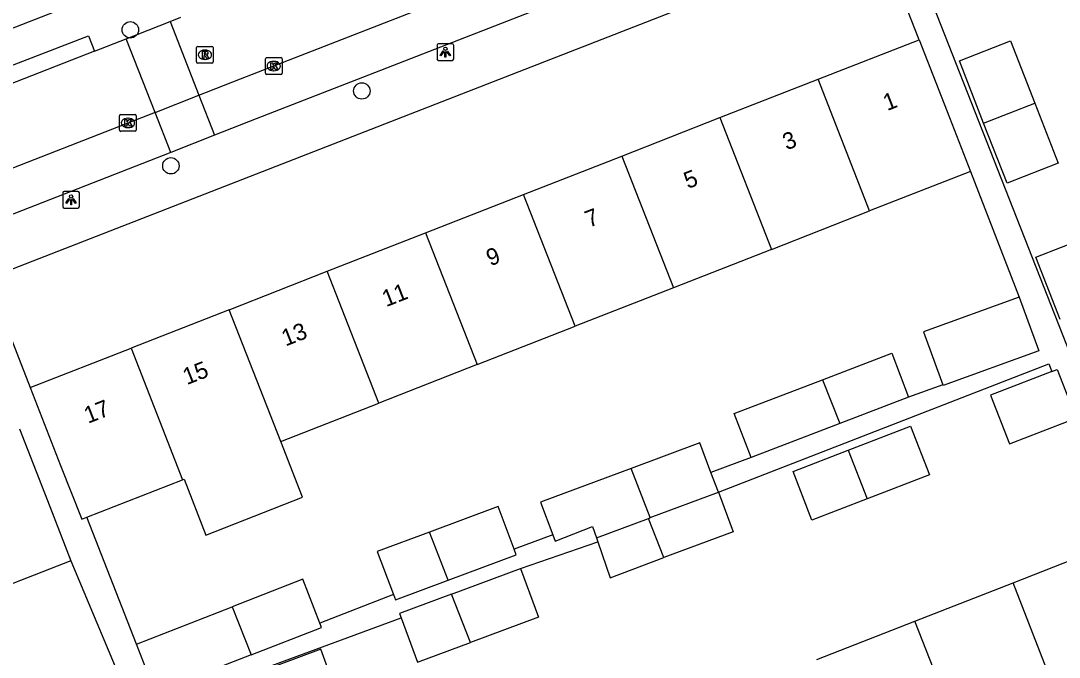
# Model space of a CAD drawing. Extents: x 159689 to 160786, y 387323 to 388339.
# Drawn here: x 160207.9 to 160270, y 387500.7 to 387538.8 of the extents above; entities that cross this region are included whole.
import ezdxf

# ---------------------------------------------------------------- set-up
doc = ezdxf.new("R2010")
doc.units = 0
for name, color, linetype in [('IMGEO_Boom', 7, 'Continuous'), ('IMGEO_Kolk', 7, 'Continuous'), ('IMGEO_Lichtpunt', 7, 'Continuous'), ('IMGEO_Pand', 7, 'Continuous'), ('IMGEO_Pand_nummerreeks', 7, 'Continuous'), ('IMGEO_Parkeervlak_open', 7, 'Continuous'), ('IMGEO_Rijbaan_lokaal_open', 7, 'Continuous'), ('IMGEO_Rioolput', 7, 'Continuous'), ('IMGEO_Voetpad_open', 7, 'Continuous')]:
    doc.layers.add(name, color=color, linetype=linetype)

msp = doc.modelspace()

# ---------------------------------------------------------------- linework, layer by layer
at = {"layer": 'IMGEO_Boom'}
for centre in [(160214.452, 387538.236), (160228.289, 387534.579), (160216.874, 387530.105)]:
    msp.add_circle(centre, 0.489, dxfattribs=at)
at = {"layer": 'IMGEO_Kolk'}
for p, q in [((160222.6, 387536.572), (160223.452, 387536.572)), ((160222.525, 387535.646), (160222.525, 387536.498)), ((160223.013, 387536.352), (160223.038, 387536.352)), ((160223.526, 387536.498), (160223.526, 387535.646)), ((160223.452, 387535.572), (160222.6, 387535.572)), ((160223.036, 387535.792), (160223.011, 387535.792)), ((160213.808, 387532.241), (160213.808, 387533.093)), ((160213.883, 387533.167), (160214.735, 387533.167)), ((160214.296, 387532.947), (160214.321, 387532.947)), ((160214.809, 387533.093), (160214.809, 387532.241)), ((160214.319, 387532.387), (160214.294, 387532.387)), ((160214.735, 387532.167), (160213.883, 387532.167))]:
    msp.add_line(p, q, dxfattribs=at)
for points in [[(160222.6, 387536.572), (160223.452, 387536.572)], [(160222.525, 387535.646), (160222.525, 387536.498)], [(160222.846, 387536.272), (160222.969, 387536.272), (160222.969, 387536.121), (160223.099, 387536.272), (160223.263, 387536.272), (160223.117, 387536.121), (160223.27, 387535.872), (160223.118, 387535.872), (160223.033, 387536.036), (160222.969, 387535.969), (160222.969, 387535.872), (160222.846, 387535.872), (160222.846, 387536.272)], [(160223.526, 387536.498), (160223.526, 387535.646)], [(160223.452, 387535.572), (160222.6, 387535.572)], [(160213.808, 387532.241), (160213.808, 387533.093)], [(160213.883, 387533.167), (160214.735, 387533.167)], [(160214.129, 387532.867), (160214.252, 387532.867), (160214.252, 387532.716), (160214.382, 387532.867), (160214.546, 387532.867), (160214.4, 387532.716), (160214.553, 387532.467), (160214.401, 387532.467), (160214.316, 387532.631), (160214.252, 387532.564), (160214.252, 387532.467), (160214.129, 387532.467), (160214.129, 387532.867)], [(160214.809, 387533.093), (160214.809, 387532.241)], [(160214.735, 387532.167), (160213.883, 387532.167)]]:
    msp.add_lwpolyline(points, dxfattribs=at)
for centre, start, end in [((160222.602, 387536.496), 91.55205, 178.44795), ((160222.602, 387536.496), 91.55205, 178.44795), ((160223.45, 387536.496), 1.55205, 88.44795), ((160223.45, 387536.496), 1.55205, 88.44795), ((160222.602, 387535.648), 181.55205, 268.44795), ((160222.602, 387535.648), 181.55205, 268.44795), ((160223.45, 387535.648), 271.55205, 358.44795), ((160223.45, 387535.648), 271.55205, 358.44795), ((160213.885, 387533.091), 91.55205, 178.44795), ((160213.885, 387533.091), 91.55205, 178.44795), ((160214.733, 387533.091), 1.55205, 88.44795), ((160214.733, 387533.091), 1.55205, 88.44795), ((160213.885, 387532.243), 181.55205, 268.44795), ((160213.885, 387532.243), 181.55205, 268.44795), ((160214.733, 387532.243), 271.55205, 358.44795), ((160214.733, 387532.243), 271.55205, 358.44795)]:
    msp.add_arc(centre, 0.0765, start, end, dxfattribs=at)
for centre, major_axis, ratio, start_param, end_param in [((160223.012, 387536.072), (-0.387, 0.002), 0.722429, 4.712389, 7.853982), ((160223.037, 387536.072), (-0.39, 0.002), 0.717154, 1.570796, 4.712389), ((160214.295, 387532.667), (-0.387, 0.002), 0.722429, 4.712389, 7.853982), ((160214.32, 387532.667), (-0.39, 0.002), 0.717154, 1.570796, 4.712389)]:
    msp.add_ellipse(centre, major_axis=major_axis, ratio=ratio, start_param=start_param, end_param=end_param, dxfattribs=at)
at = {"layer": 'IMGEO_Lichtpunt'}
for p, q in [((160232.782, 387537.306), (160232.782, 387536.499)), ((160232.782, 387537.306), (160232.782, 387536.499)), ((160233.684, 387537.401), (160232.876, 387537.401)), ((160233.684, 387537.401), (160232.876, 387537.401)), ((160233.778, 387536.499), (160233.778, 387537.306)), ((160233.778, 387536.499), (160233.778, 387537.306)), ((160232.876, 387536.405), (160233.684, 387536.405)), ((160232.876, 387536.405), (160233.684, 387536.405)), ((160210.411, 387528.482), (160210.411, 387527.675)), ((160210.411, 387528.482), (160210.411, 387527.675)), ((160211.313, 387528.577), (160210.505, 387528.577)), ((160211.313, 387528.577), (160210.505, 387528.577)), ((160211.407, 387527.675), (160211.407, 387528.482)), ((160211.407, 387527.675), (160211.407, 387528.482)), ((160210.505, 387527.581), (160211.313, 387527.581)), ((160210.505, 387527.581), (160211.313, 387527.581))]:
    msp.add_line(p, q, dxfattribs=at)
for points in [[(160233.156, 387536.97), (160233.195, 387536.942), (160233.007, 387536.68), (160232.969, 387536.707), (160233.156, 387536.97)], [(160233.258, 387536.922), (160233.305, 387536.922), (160233.305, 387536.6), (160233.258, 387536.6), (160233.258, 387536.922)], [(160233.368, 387536.942), (160233.406, 387536.969), (160233.593, 387536.707), (160233.554, 387536.679), (160233.368, 387536.942)], [(160210.785, 387528.146), (160210.824, 387528.118), (160210.636, 387527.856), (160210.598, 387527.883), (160210.785, 387528.146)], [(160210.887, 387528.098), (160210.934, 387528.098), (160210.934, 387527.776), (160210.887, 387527.776), (160210.887, 387528.098)], [(160210.997, 387528.118), (160211.035, 387528.145), (160211.222, 387527.883), (160211.183, 387527.855), (160210.997, 387528.118)]]:
    msp.add_lwpolyline(points, dxfattribs=at)
for centre in [(160233.281, 387537.104), (160210.91, 387528.28)]:
    msp.add_circle(centre, 0.0994, dxfattribs=at)
for centre, start, end in [((160232.876, 387537.306), 90, 180), ((160232.876, 387537.306), 90, 180), ((160233.684, 387537.306), 0, 90), ((160233.684, 387537.306), 0, 90), ((160232.876, 387536.499), 180, 270), ((160232.876, 387536.499), 180, 270), ((160233.684, 387536.499), 270, 0), ((160233.684, 387536.499), 270, 360), ((160210.505, 387528.482), 90, 180), ((160210.505, 387528.482), 90, 180), ((160211.313, 387528.482), 0, 90), ((160211.313, 387528.482), 0, 90), ((160210.505, 387527.675), 180, 270), ((160210.505, 387527.675), 180, 270), ((160211.313, 387527.675), 270, 0), ((160211.313, 387527.675), 270, 360)]:
    msp.add_arc(centre, 0.0946, start, end, dxfattribs=at)
at = {"layer": 'IMGEO_Pand'}
for points in [[(160255.559, 387535.28), (160261.594, 387537.642)], [(160261.594, 387537.642), (160263.416, 387532.987), (160264.677, 387529.767)], [(160265.456, 387532.655), (160264.006, 387536.382), (160267.07, 387537.573), (160268.518, 387533.848)], [(160249.693, 387532.984), (160255.559, 387535.28)], [(160258.641, 387527.405), (160255.559, 387535.28)], [(160268.518, 387533.848), (160269.916, 387530.256), (160266.852, 387529.064), (160265.456, 387532.655)], [(160265.456, 387532.655), (160268.518, 387533.848)], [(160243.826, 387530.687), (160249.693, 387532.984)], [(160249.693, 387532.984), (160252.775, 387525.108)], [(160237.96, 387528.391), (160243.826, 387530.687)], [(160243.826, 387530.687), (160246.908, 387522.812)], [(160264.677, 387529.767), (160258.641, 387527.405)], [(160232.093, 387526.095), (160237.96, 387528.391)], [(160241.042, 387520.516), (160237.96, 387528.391)], [(160252.775, 387525.108), (160258.641, 387527.405)], [(160226.226, 387523.799), (160232.093, 387526.095)], [(160232.093, 387526.095), (160235.175, 387518.22)], [(160270.031, 387520.915), (160268.581, 387524.643), (160271.645, 387525.834), (160273.094, 387522.108)], [(160252.775, 387525.108), (160246.908, 387522.812)], [(160220.36, 387521.502), (160226.226, 387523.799)], [(160229.308, 387515.923), (160226.226, 387523.799)], [(160246.908, 387522.812), (160241.042, 387520.516)], [(160267.583, 387522.257), (160261.863, 387520.187), (160263.015, 387517.003)], [(160267.583, 387522.257), (160268.748, 387519.039), (160263.027, 387516.969), (160263.015, 387517.003)], [(160220.36, 387521.502), (160214.493, 387519.206)], [(160223.442, 387513.627), (160220.36, 387521.502)], [(160235.175, 387518.22), (160241.042, 387520.516)], [(160208.461, 387516.845), (160214.493, 387519.206)], [(160214.493, 387519.206), (160217.575, 387511.331)], [(160255.824, 387517.316), (160259.965, 387518.897), (160260.971, 387516.264)], [(160235.175, 387518.22), (160229.308, 387515.923)], [(160269.53, 387517.807), (160269.854, 387517.932), (160270.981, 387515.014), (160270.399, 387514.789)], [(160251.558, 387512.667), (160250.552, 387515.301), (160255.824, 387517.316)], [(160255.824, 387517.316), (160256.852, 387514.69)], [(160269.53, 387517.807), (160265.872, 387516.394), (160267.01, 387513.481), (160270.399, 387514.789)], [(160208.461, 387516.845), (160210.283, 387512.19), (160211.544, 387508.97), (160211.851, 387509.09)], [(160260.971, 387516.264), (160256.852, 387514.69)], [(160223.442, 387513.627), (160229.308, 387515.923)], [(160207.825, 387514.388), (160209.639, 387509.729), (160210.902, 387506.485)], [(160256.852, 387514.69), (160251.558, 387512.667)], [(160257.35, 387513.104), (160261.076, 387514.543), (160262.215, 387511.629), (160258.488, 387510.191)], [(160217.575, 387511.331), (160217.662, 387511.365), (160218.971, 387508.022), (160224.75, 387510.284), (160223.442, 387513.627)], [(160249.155, 387511.767), (160248.487, 387513.55), (160244.379, 387512.012)], [(160258.488, 387510.191), (160255.189, 387508.916), (160254.062, 387511.834), (160257.35, 387513.104)], [(160257.35, 387513.104), (160258.488, 387510.191)], [(160244.379, 387512.012), (160238.972, 387509.987), (160239.697, 387508.041)], [(160245.53, 387509.07), (160244.379, 387512.012)], [(160249.598, 387510.584), (160249.155, 387511.767)], [(160211.851, 387509.09), (160217.575, 387511.331)], [(160245.53, 387509.07), (160249.598, 387510.584)], [(160249.598, 387510.584), (160250.479, 387508.231), (160246.335, 387506.679)], [(160237.389, 387507.181), (160236.436, 387509.741), (160232.326, 387508.211)], [(160242.309, 387507.87), (160245.417, 387509.027)], [(160245.417, 387509.027), (160245.53, 387509.07)], [(160246.335, 387506.679), (160245.417, 387509.027)], [(160232.326, 387508.211), (160229.213, 387507.052), (160230.175, 387504.468)], [(160233.454, 387505.328), (160232.326, 387508.211)], [(160239.697, 387508.041), (160239.841, 387507.656), (160242.08, 387508.538), (160242.309, 387507.87)], [(160242.309, 387507.87), (160242.396, 387507.617)], [(160242.396, 387507.617), (160243.13, 387505.479), (160246.335, 387506.679)], [(160267.211, 387505.173), (160273.207, 387507.516)], [(160233.454, 387505.328), (160237.516, 387506.84), (160237.389, 387507.181)], [(160210.902, 387506.485), (160204.855, 387504.13)], [(160233.655, 387504.496), (160237.763, 387506.026)], [(160237.763, 387506.026), (160238.843, 387503.124), (160234.782, 387501.612)], [(160225.788, 387502.757), (160224.762, 387505.39), (160220.544, 387503.745)], [(160230.175, 387504.468), (160230.293, 387504.151), (160233.454, 387505.328)], [(160261.344, 387502.88), (160267.211, 387505.173)], [(160270.292, 387497.289), (160269.232, 387500), (160267.211, 387505.173)], [(160233.655, 387504.496), (160230.539, 387503.336), (160230.637, 387503.074)], [(160234.782, 387501.612), (160233.655, 387504.496)], [(160214.818, 387501.512), (160220.544, 387503.745)], [(160220.544, 387503.745), (160221.673, 387500.86)], [(160230.637, 387503.074), (160231.619, 387500.435), (160234.782, 387501.612)], [(160221.673, 387500.86), (160225.887, 387502.504), (160225.788, 387502.757)], [(160255.476, 387500.587), (160261.344, 387502.88)], [(160264.424, 387494.996), (160262.469, 387500), (160261.344, 387502.88)], [(160221.673, 387500.86), (160215.943, 387498.626), (160214.818, 387501.512)], [(160222.143, 387499.839), (160223.174, 387497.058), (160226.86, 387498.425), (160225.829, 387501.205), (160222.143, 387499.839)]]:
    msp.add_lwpolyline(points, dxfattribs=at)
at = {"layer": 'IMGEO_Parkeervlak_open'}
for points in [[(160218.546, 387534.325), (160219.479, 387531.933)], [(160216.863, 387530.909), (160215.929, 387533.301)]]:
    msp.add_lwpolyline(points, dxfattribs=at)
at = {"layer": 'IMGEO_Rijbaan_lokaal_open'}
for points in [[(160218.546, 387534.325), (160221.046, 387535.303), (160257.52, 387549.51)], [(160214.21, 387537.705), (160216.827, 387538.728)], [(160216.827, 387538.728), (160217.479, 387538.983)], [(160216.827, 387538.728), (160218.546, 387534.325)], [(160212.313, 387536.963), (160214.21, 387537.705)], [(160215.929, 387533.301), (160214.21, 387537.705)], [(160212.313, 387536.963), (160195.493, 387530.387)], [(160215.929, 387533.301), (160218.546, 387534.325)], [(160215.929, 387533.301), (160184.042, 387520.827), (160164.229, 387513.065)]]:
    msp.add_lwpolyline(points, dxfattribs=at)
at = {"layer": 'IMGEO_Rioolput'}
for p, q in [((160218.406, 387536.319), (160218.406, 387537.171)), ((160218.481, 387537.245), (160219.333, 387537.245)), ((160219.407, 387537.171), (160219.407, 387536.319)), ((160218.894, 387537.025), (160218.919, 387537.025)), ((160219.333, 387536.245), (160218.481, 387536.245)), ((160218.917, 387536.465), (160218.892, 387536.465))]:
    msp.add_line(p, q, dxfattribs=at)
for points in [[(160218.406, 387536.319), (160218.406, 387537.171)], [(160218.481, 387537.245), (160219.333, 387537.245)], [(160219.407, 387537.171), (160219.407, 387536.319)], [(160218.995, 387536.943), (160218.743, 387536.945), (160218.743, 387536.545)], [(160218.743, 387536.545), (160218.867, 387536.545), (160218.867, 387536.707), (160218.878, 387536.707)], [(160218.921, 387536.864), (160218.867, 387536.864), (160218.867, 387536.783)], [(160218.867, 387536.783), (160218.919, 387536.783)], [(160218.925, 387536.678), (160218.996, 387536.545), (160219.136, 387536.545), (160219.071, 387536.671)], [(160219.333, 387536.245), (160218.481, 387536.245)]]:
    msp.add_lwpolyline(points, dxfattribs=at)
for centre, radius, start, end in [((160218.483, 387537.169), 0.0765, 91.55205, 178.44795), ((160218.483, 387537.169), 0.0765, 91.55205, 178.44795), ((160219.331, 387537.169), 0.0765, 1.55205, 88.44795), ((160219.331, 387537.169), 0.0765, 1.55205, 88.44795), ((160218.877, 387536.654), 0.0533, 26.02933, 88.69889), ((160218.903, 387536.972), 0.19, 274.7715, 282.96867), ((160218.927, 387536.768), 0.0964, 77.00612, 93.18647), ((160218.941, 387536.825), 0.0378, 276.66336, 79.67722), ((160218.994, 387536.833), 0.109, 350.36119, 89.41601), ((160218.992, 387536.833), 0.112, 277.58423, 350.98172), ((160218.976, 387536.618), 0.108, 29.51342, 73.79051), ((160218.483, 387536.321), 0.0765, 181.55205, 268.44795), ((160218.483, 387536.321), 0.0765, 181.55205, 268.44795), ((160219.331, 387536.321), 0.0765, 271.55205, 358.44795), ((160219.331, 387536.321), 0.0765, 271.55205, 358.44795)]:
    msp.add_arc(centre, radius, start, end, dxfattribs=at)
for centre, major_axis, ratio, start_param, end_param in [((160218.893, 387536.745), (-0.387, 0.002), 0.722429, 4.712389, 7.853982), ((160218.918, 387536.745), (-0.39, 0.002), 0.717154, 1.570796, 4.712389)]:
    msp.add_ellipse(centre, major_axis=major_axis, ratio=ratio, start_param=start_param, end_param=end_param, dxfattribs=at)
at = {"layer": 'IMGEO_Voetpad_open'}
for points in [[(160255.023, 387545.783), (160221.98, 387532.911), (160219.479, 387531.933)], [(160205.916, 387523.37), (160259.073, 387544.104)], [(160261.594, 387537.642), (160259.073, 387544.104)], [(160216.374, 387541.845), (160194.339, 387533.238)], [(160275.412, 387506.704), (160262.008, 387540.853)], [(160195.493, 387530.387), (160195.309, 387530.851), (160195.104, 387531.385), (160211.957, 387537.867), (160212.129, 387537.427), (160212.313, 387536.963)], [(160219.479, 387531.933), (160216.863, 387530.909)], [(160216.863, 387530.909), (160184.978, 387518.436), (160165.156, 387510.671)], [(160264.677, 387529.767), (160267.583, 387522.257)], [(160205.916, 387523.37), (160208.461, 387516.845)], [(160249.598, 387510.584), (160269.353, 387518.266), (160269.53, 387517.807)], [(160263.015, 387517.003), (160260.971, 387516.264)], [(160251.558, 387512.667), (160249.155, 387511.767)], [(160214.818, 387501.512), (160211.851, 387509.09)], [(160239.697, 387508.041), (160237.389, 387507.181)], [(160237.763, 387506.026), (160242.396, 387507.617)], [(160210.902, 387506.485), (160214.423, 387498.074)], [(160230.175, 387504.468), (160225.788, 387502.757)], [(160220.092, 387499.186), (160230.637, 387503.074)]]:
    msp.add_lwpolyline(points, dxfattribs=at)

# ---------------------------------------------------------------- texts
at = {"layer": 'IMGEO_Pand_nummerreeks'}
for s, rotation, p in [('1', 21.37607, (160259.687, 387533.373)), ('3', 21.37607, (160253.678, 387531.021)), ('5', 21.37607, (160247.774, 387528.711)), ('7', 21.37607, (160241.87, 387526.4)), ('9', 21.37607, (160235.967, 387524.089)), ('11', 21.37607, (160229.741, 387521.651)), ('13', 21.37607, (160223.731, 387519.299)), ('15', 21.37706, (160217.828, 387516.99)), ('17', 21.37706, (160211.924, 387514.679))]:
    msp.add_text(s, height=1, rotation=rotation, dxfattribs=at).set_placement(p)

doc.saveas('drawing.dxf')
